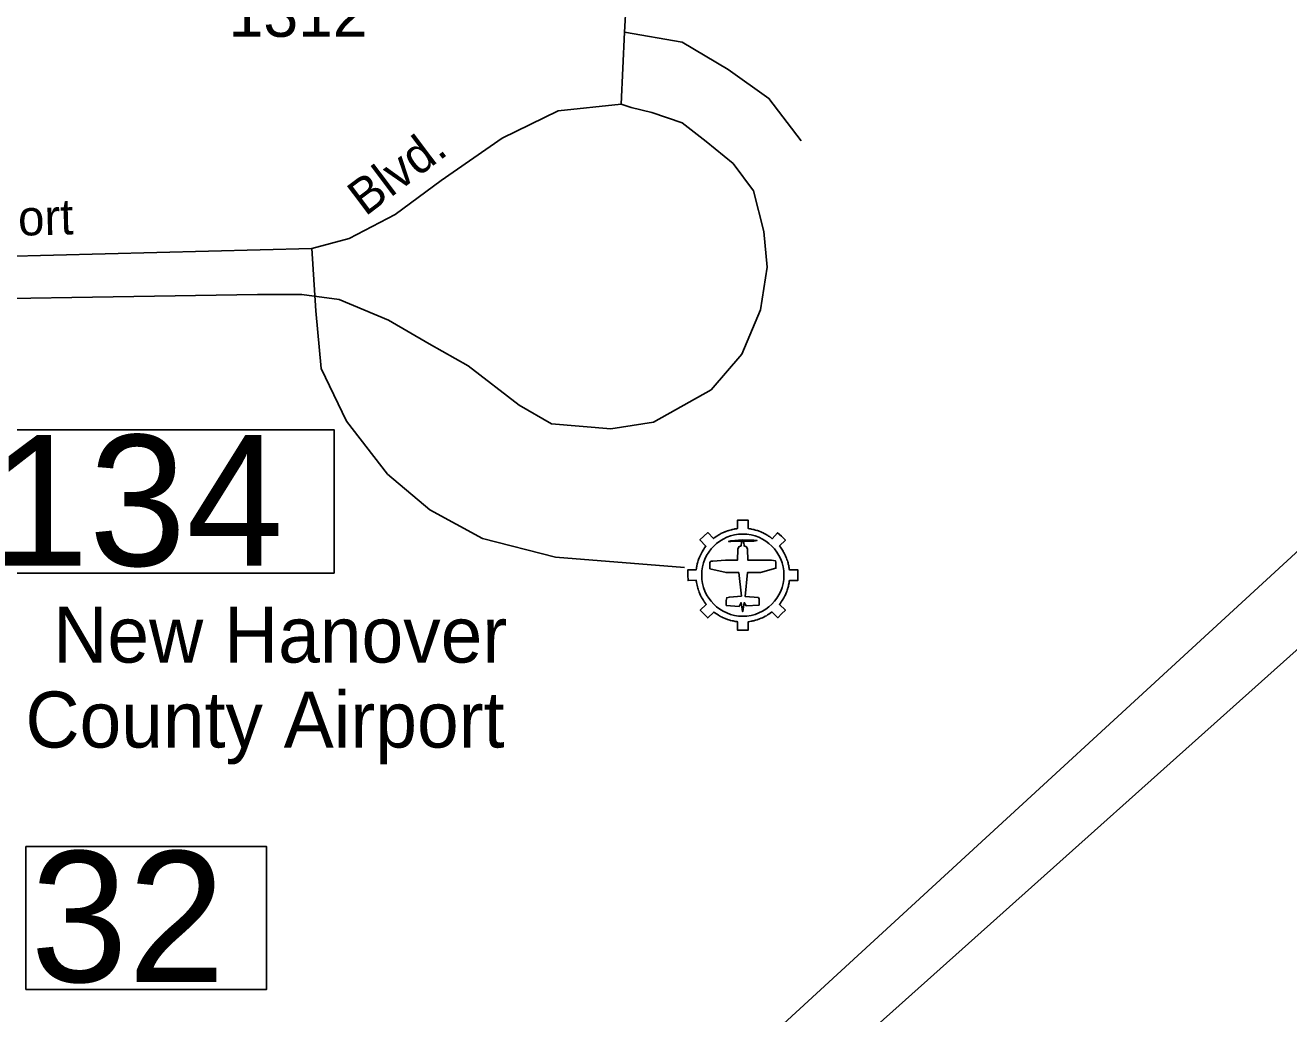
# Model space of a CAD drawing. Extents: x 2290055 to 2389491, y 66597 to 237875.
# Drawn here: x 2327318 to 2330699, y 188328 to 190974 of the extents above; entities that cross this region are included whole.
import ezdxf

# ---------------------------------------------------------------- set-up
doc = ezdxf.new("R2010")
doc.units = 0
for name, color, linetype in [('Exist Aviation Commercial or Municipal CELL', 7, 'Continuous'), ('Exist Aviation Commercial or Municipal Label', 7, 'Continuous'), ('Exist Aviation Commercial or Municipal Perimeter Paved', 7, 'Continuous'), ('Exist Road Non-System Type 51', 7, 'Continuous'), ('Exist Road Non-System Type 51 Label', 7, 'Continuous'), ('Exist Road Primary US Structure Standard Bridge Number Label', 7, 'Continuous'), ('Exist Road Secondary Structure Standard Bridge Number Label', 7, 'Continuous'), ('Exist Road Secondary Type 51 Number Label', 7, 'Continuous')]:
    doc.layers.add(name, color=color, linetype=linetype)

msp = doc.modelspace()

# ---------------------------------------------------------------- linework, layer by layer
at = {"layer": 'Exist Aviation Commercial or Municipal CELL'}
msp.add_line((2329223.9, 189627.4), (2329223.9, 189649.1), dxfattribs=at)
for points in [[(2329178.5, 189391.7), (2329183.2, 189389.4), (2329185.7, 189388.2), (2329186.9, 189387.6), (2329191.1, 189385.8), (2329191.6, 189385.6), (2329192.6, 189385.2), (2329195.8, 189384), (2329197.6, 189383.4), (2329200.9, 189382.3), (2329203.6, 189381.5), (2329205.4, 189381), (2329209.6, 189379.9), (2329210.6, 189379.7), (2329212.3, 189379.4), (2329214.9, 189378.8), (2329215.8, 189378.7), (2329217.1, 189378.4), (2329218.7, 189378.2), (2329222.5, 189377.6), (2329224, 189377.4), (2329223.9, 189355.1), (2329238.3, 189355), (2329252.7, 189355), (2329252.7, 189377.4), (2329256.7, 189377.9), (2329260.6, 189378.7), (2329262.6, 189379), (2329263.2, 189379.1), (2329264.3, 189379.4), (2329265.9, 189379.7), (2329268, 189380.2), (2329269.5, 189380.5), (2329272.7, 189381.4), (2329275.6, 189382.3), (2329276.8, 189382.7), (2329282.7, 189384.7), (2329287.9, 189386.8), (2329290.9, 189388.2), (2329294.6, 189389.9), (2329298.5, 189392), (2329301.3, 189393.5), (2329304.6, 189395.5), (2329307.8, 189397.5), (2329311.5, 189400.1), (2329314.7, 189402.6), (2329316.4, 189403.8), (2329332, 189388), (2329342.3, 189398.1), (2329352.3, 189408.5), (2329336.3, 189423.8), (2329339.2, 189427.5), (2329341.3, 189430.4), (2329343.6, 189433.8), (2329345.7, 189437.2), (2329346.6, 189438.7), (2329348.3, 189441.7), (2329349.9, 189444.8), (2329351, 189447), (2329352.2, 189449.5), (2329353.3, 189452), (2329355.3, 189456.9), (2329356, 189458.7), (2329357.2, 189461.8), (2329357.9, 189464.2), (2329358.3, 189465.6), (2329358.9, 189467.5), (2329359.5, 189469.5), (2329360.2, 189472.5), (2329360.9, 189475.3), (2329362.1, 189481.5), (2329362.2, 189482.6), (2329362.7, 189486), (2329362.9, 189487.5), (2329385.4, 189487.6), (2329385.3, 189502), (2329385.3, 189516.5), (2329362.9, 189516.4), (2329362.6, 189518.9), (2329362.2, 189521.9), (2329361.9, 189523.3), (2329361.2, 189527), (2329361.1, 189528.1), (2329360.7, 189529.5), (2329360.1, 189531.9), (2329359.5, 189534.6), (2329358.6, 189537.4), (2329357.5, 189541.1), (2329357.3, 189541.9), (2329356.4, 189544.3), (2329355.3, 189547.4), (2329353.9, 189550.7), (2329352.5, 189554.2), (2329351, 189557.3), (2329349.1, 189560.9), (2329347.5, 189563.7), (2329346.7, 189565.3), (2329346.1, 189566.2), (2329344.7, 189568.6), (2329342.9, 189571.4), (2329340.8, 189574.5), (2329338.8, 189577.2), (2329336.6, 189580.2), (2329352.4, 189595.7), (2329342.3, 189606), (2329331.6, 189615.7), (2329317, 189599.7), (2329314.7, 189601.5), (2329312.3, 189603.4), (2329311.3, 189604.1), (2329310.6, 189604.5), (2329309.6, 189605.3), (2329307.5, 189606.7), (2329305.5, 189608), (2329303.6, 189609.1), (2329300.8, 189610.9), (2329295.9, 189613.5), (2329293.6, 189614.6), (2329293, 189614.9), (2329290, 189616.4), (2329286.6, 189617.9), (2329282, 189619.7), (2329279.9, 189620.4), (2329277.4, 189621.2), (2329276.1, 189621.7), (2329272.6, 189622.8), (2329269.4, 189623.6), (2329268.2, 189623.9), (2329265.2, 189624.6), (2329261.9, 189625.3), (2329258.8, 189625.8), (2329256.5, 189626.2), (2329252.7, 189626.6), (2329252.7, 189649.1), (2329238.3, 189649.1), (2329223.9, 189649.1), (2329223.9, 189626.7), (2329223.3, 189626.6), (2329221.1, 189626.3), (2329218.7, 189625.9), (2329216.9, 189625.7), (2329215.5, 189625.4), (2329211.7, 189624.6), (2329209.8, 189624.2), (2329207.9, 189623.7), (2329204.1, 189622.8), (2329200.7, 189621.7), (2329198, 189620.9), (2329197.3, 189620.6), (2329192.8, 189619), (2329191.2, 189618.4), (2329190.3, 189618), (2329186.6, 189616.4), (2329184.1, 189615.2), (2329179.7, 189613.2), (2329177.4, 189611.7), (2329173.9, 189609.8), (2329171.4, 189608.2), (2329168.7, 189606.5), (2329166.6, 189605.1), (2329163.7, 189603), (2329162, 189601.6), (2329159.9, 189600), (2329144.8, 189615.9), (2329134.3, 189606), (2329123.7, 189596.2), (2329139.4, 189579.2), (2329136.2, 189574.9), (2329135.6, 189574.2), (2329135.1, 189573.4), (2329134.1, 189571.9), (2329133.6, 189571.2), (2329132, 189568.7), (2329129.3, 189564.1), (2329129.1, 189563.7), (2329128.4, 189562.5), (2329127.7, 189561.2), (2329125.7, 189557.5), (2329124.9, 189555.7), (2329122.5, 189550.5), (2329120.1, 189544.2), (2329119.1, 189541.1), (2329118, 189537.7), (2329117.8, 189536.7), (2329117.3, 189535), (2329116.5, 189532.1), (2329116.3, 189531.3), (2329115.3, 189526.7), (2329114.9, 189524.8), (2329114.7, 189523.4), (2329114.2, 189520.2), (2329114, 189519.1), (2329113.9, 189518.1), (2329113.7, 189516.5), (2329091.3, 189516.5), (2329091.3, 189502), (2329091.7, 189487.6), (2329113.6, 189488.2), (2329113.9, 189485.9), (2329114.1, 189484.2), (2329114.4, 189482.8), (2329115, 189478.9), (2329115.8, 189474.9), (2329116.7, 189471), (2329117.8, 189467.1), (2329118.7, 189464.3), (2329119.8, 189460.8), (2329120.2, 189459.7), (2329121.3, 189456.8), (2329123.1, 189452.4), (2329125.1, 189447.9), (2329126.9, 189444.3), (2329127.6, 189443), (2329128.3, 189441.7), (2329129.7, 189439.3), (2329130.1, 189438.7), (2329131.8, 189435.7), (2329133.7, 189432.8), (2329135.4, 189430.3), (2329135.7, 189429.8), (2329137.7, 189427.2), (2329138.3, 189426.4), (2329139.2, 189425.1), (2329140.5, 189423.5), (2329124.5, 189408.7), (2329134.3, 189398.1), (2329144.3, 189387.6), (2329160.7, 189403.3), (2329162.1, 189402.4), (2329162.9, 189401.8), (2329166.2, 189399.4), (2329169.3, 189397.4), (2329173.7, 189394.6)], [(2329178.5, 189391.7), (2329183.2, 189389.4), (2329185.7, 189388.2), (2329186.9, 189387.6), (2329191.1, 189385.8), (2329191.6, 189385.6), (2329192.6, 189385.2), (2329195.8, 189384), (2329197.6, 189383.4), (2329200.9, 189382.3), (2329203.6, 189381.5), (2329205.4, 189381), (2329209.6, 189379.9), (2329210.6, 189379.7), (2329212.3, 189379.4), (2329214.9, 189378.8), (2329215.8, 189378.7), (2329217.1, 189378.4), (2329218.7, 189378.2), (2329222.5, 189377.6), (2329224, 189377.4), (2329223.9, 189355.1), (2329238.3, 189355), (2329252.7, 189355), (2329252.7, 189377.4), (2329256.7, 189377.9), (2329260.6, 189378.7), (2329262.6, 189379), (2329263.2, 189379.1), (2329264.3, 189379.4), (2329265.9, 189379.7), (2329268, 189380.2), (2329269.5, 189380.5), (2329272.7, 189381.4), (2329275.6, 189382.3), (2329276.8, 189382.7), (2329282.7, 189384.7), (2329287.9, 189386.8), (2329290.9, 189388.2), (2329294.6, 189389.9), (2329298.5, 189392), (2329301.3, 189393.5), (2329304.6, 189395.5), (2329307.8, 189397.5), (2329311.5, 189400.1), (2329314.7, 189402.6), (2329316.4, 189403.8), (2329332, 189388), (2329342.3, 189398.1), (2329352.3, 189408.5), (2329336.3, 189423.8), (2329339.2, 189427.5), (2329341.3, 189430.4), (2329343.6, 189433.8), (2329345.7, 189437.2), (2329346.6, 189438.7), (2329348.3, 189441.7), (2329349.9, 189444.8), (2329351, 189447), (2329352.2, 189449.5), (2329353.3, 189452), (2329355.3, 189456.9), (2329356, 189458.7), (2329357.2, 189461.8), (2329357.9, 189464.2), (2329358.3, 189465.6), (2329358.9, 189467.5), (2329359.5, 189469.5), (2329360.2, 189472.5), (2329360.9, 189475.3), (2329362.1, 189481.5), (2329362.2, 189482.6), (2329362.7, 189486), (2329362.9, 189487.5), (2329385.4, 189487.6), (2329385.3, 189502), (2329385.3, 189516.5), (2329362.9, 189516.4), (2329362.6, 189518.9), (2329362.2, 189521.9), (2329361.9, 189523.3), (2329361.2, 189527), (2329361.1, 189528.1), (2329360.7, 189529.5), (2329360.1, 189531.9), (2329359.5, 189534.6), (2329358.6, 189537.4), (2329357.5, 189541.1), (2329357.3, 189541.9), (2329356.4, 189544.3), (2329355.3, 189547.4), (2329353.9, 189550.7), (2329352.5, 189554.2), (2329351, 189557.3), (2329349.1, 189560.9), (2329347.5, 189563.7), (2329346.7, 189565.3), (2329346.1, 189566.2), (2329344.7, 189568.6), (2329342.9, 189571.4), (2329340.8, 189574.5), (2329338.8, 189577.2), (2329336.6, 189580.2), (2329352.4, 189595.7), (2329342.3, 189606), (2329331.6, 189615.7), (2329317, 189599.7), (2329314.7, 189601.5), (2329312.3, 189603.4), (2329311.3, 189604.1), (2329310.6, 189604.5), (2329309.6, 189605.3), (2329307.5, 189606.7), (2329305.5, 189608), (2329303.6, 189609.1), (2329300.8, 189610.9), (2329295.9, 189613.5), (2329293.6, 189614.6), (2329293, 189614.9), (2329290, 189616.4), (2329286.6, 189617.9), (2329282, 189619.7), (2329279.9, 189620.4), (2329277.4, 189621.2), (2329276.1, 189621.7), (2329272.6, 189622.8), (2329269.4, 189623.6), (2329268.2, 189623.9), (2329265.2, 189624.6), (2329261.9, 189625.3), (2329258.8, 189625.8), (2329256.5, 189626.2), (2329252.7, 189626.6), (2329252.7, 189649.1), (2329238.3, 189649.1), (2329223.9, 189649.1), (2329223.9, 189626.7), (2329223.3, 189626.6), (2329221.1, 189626.3), (2329218.7, 189625.9), (2329216.9, 189625.7), (2329215.5, 189625.4), (2329211.7, 189624.6), (2329209.8, 189624.2), (2329207.9, 189623.7), (2329204.1, 189622.8), (2329200.7, 189621.7), (2329198, 189620.9), (2329197.3, 189620.6), (2329192.8, 189619), (2329191.2, 189618.4), (2329190.3, 189618), (2329186.6, 189616.4), (2329184.1, 189615.2), (2329179.7, 189613.2), (2329177.4, 189611.7), (2329173.9, 189609.8), (2329171.4, 189608.2), (2329168.7, 189606.5), (2329166.6, 189605.1), (2329163.7, 189603), (2329162, 189601.6), (2329159.9, 189600), (2329144.8, 189615.9), (2329134.3, 189606), (2329123.7, 189596.2), (2329139.4, 189579.2), (2329136.2, 189574.9), (2329135.6, 189574.2), (2329135.1, 189573.4), (2329134.1, 189571.9), (2329133.6, 189571.2), (2329132, 189568.7), (2329129.3, 189564.1), (2329129.1, 189563.7), (2329128.4, 189562.5), (2329127.7, 189561.2), (2329125.7, 189557.5), (2329124.9, 189555.7), (2329122.5, 189550.5), (2329120.1, 189544.2), (2329119.1, 189541.1), (2329118, 189537.7), (2329117.8, 189536.7), (2329117.3, 189535), (2329116.5, 189532.1), (2329116.3, 189531.3), (2329115.3, 189526.7), (2329114.9, 189524.8), (2329114.7, 189523.4), (2329114.2, 189520.2), (2329114, 189519.1), (2329113.9, 189518.1), (2329113.7, 189516.5), (2329091.3, 189516.5), (2329091.3, 189502), (2329091.7, 189487.6), (2329113.6, 189488.2), (2329113.9, 189485.9), (2329114.1, 189484.2), (2329114.4, 189482.8), (2329115, 189478.9), (2329115.8, 189474.9), (2329116.7, 189471), (2329117.8, 189467.1), (2329118.7, 189464.3), (2329119.8, 189460.8), (2329120.2, 189459.7), (2329121.3, 189456.8), (2329123.1, 189452.4), (2329125.1, 189447.9), (2329126.9, 189444.3), (2329127.6, 189443), (2329128.3, 189441.7), (2329129.7, 189439.3), (2329130.1, 189438.7), (2329131.8, 189435.7), (2329133.7, 189432.8), (2329135.4, 189430.3), (2329135.7, 189429.8), (2329137.7, 189427.2), (2329138.3, 189426.4), (2329139.2, 189425.1), (2329140.5, 189423.5), (2329124.5, 189408.7), (2329134.3, 189398.1), (2329144.3, 189387.6), (2329160.7, 189403.3), (2329162.1, 189402.4), (2329162.9, 189401.8), (2329166.2, 189399.4), (2329169.3, 189397.4), (2329173.7, 189394.6)], [(2329227.8, 189509), (2329234.5, 189445.9), (2329202.7, 189443.3), (2329195.3, 189441.5), (2329194.2, 189434.4), (2329194.2, 189420.9), (2329228.4, 189418.2), (2329233.9, 189428.5), (2329237.6, 189404.7), (2329238.3, 189404.7), (2329242, 189428.5), (2329246.9, 189420.2), (2329281.7, 189422), (2329281.7, 189437.6), (2329280.2, 189441.9), (2329244.5, 189445.1), (2329250.8, 189509), (2329285.7, 189509), (2329326.8, 189520.6), (2329326.8, 189536.8), (2329325.8, 189540.6), (2329314.9, 189542.6), (2329284.5, 189542.6), (2329251.4, 189542.6), (2329250.7, 189571.5), (2329247.9, 189578.2), (2329241.8, 189580.5), (2329240.8, 189589.9), (2329237.6, 189593.1), (2329268.1, 189593.4), (2329276.4, 189594.4), (2329267.1, 189596), (2329237.6, 189596.6), (2329206.5, 189594.3), (2329200.1, 189592.2), (2329206.2, 189591.7), (2329237.2, 189593), (2329235, 189589.9), (2329233.8, 189580.5), (2329227.5, 189578.2), (2329225.2, 189571.5), (2329224.5, 189542.6), (2329191.6, 189542.6), (2329158.5, 189539.4), (2329153.1, 189539.2), (2329151.1, 189537.9), (2329150.5, 189535.4), (2329150.5, 189519.4), (2329193.4, 189509)]]:
    msp.add_lwpolyline(points, close=True, dxfattribs=at)
msp.add_circle((2329238.3, 189502.1), 110, dxfattribs=at)
msp.add_circle((2329238.3, 189502.1), 110, dxfattribs=at)
at = {"layer": 'Exist Aviation Commercial or Municipal Perimeter Paved'}
msp.add_lwpolyline([(2330641.5, 192135.8), (2331299.6, 190465.1), (2331362.2, 190297.6), (2331402.5, 190191.1), (2328871.7, 187864.1), (2328982.4, 187746.4), (2331486.6, 189986.4), (2331942.2, 188840.1), (2332078.1, 188895.5), (2331604, 190103.1), (2331828, 190308), (2332027.5, 190474), (2333863.9, 192135.8)], dxfattribs=at)
at = {"layer": 'Exist Road Non-System Type 51'}
for points in [[(2328895.6, 191402.3), (2328926.3, 191315.2), (2328935.3, 191192.4), (2328921.7, 190955.8), (2328912.6, 190762.9)], [(2328921.7, 190955.8), (2329076.3, 190928.5), (2329199.1, 190855.7), (2329308.2, 190778.3), (2329394.6, 190664.6)], [(2326839.3, 190344.3), (2328085.1, 190376.1), (2328185.1, 190403.4), (2328307.9, 190467.1), (2328430.7, 190558.1), (2328594.3, 190671.9), (2328744.4, 190744.7), (2328912.6, 190762.9), (2328939.9, 190753.8), (2328994.5, 190740.1), (2329076.3, 190712.8), (2329139.9, 190662.8), (2329212.7, 190603.6), (2329267.3, 190530.8), (2329294.5, 190421.6), (2329303.6, 190326.1), (2329285.4, 190212.3), (2329235.4, 190094), (2329153.6, 189998.5), (2328999, 189912), (2328885.3, 189893.8), (2328726.2, 189907.5), (2328639.8, 189957.5), (2328503.4, 190062.2), (2328398.8, 190121.3), (2328289.7, 190185), (2328157.9, 190239.6), (2328057.8, 190253.3), (2327939.6, 190253.3), (2326834.8, 190235.1)], [(2328085.1, 190376.1), (2328096, 190209.6), (2328109.7, 190054.9), (2328177.9, 189913.9), (2328287, 189772.8), (2328400.6, 189677.3), (2328541.6, 189599.9), (2328737.1, 189549.9), (2329082.7, 189522.6)]]:
    msp.add_lwpolyline(points, dxfattribs=at)
at = {"layer": 'Exist Road Primary US Structure Standard Bridge Number Label'}
msp.add_lwpolyline([(2327215.6, 189891.5), (2328144.5, 189891.5), (2328144.5, 189507.4), (2327215.6, 189507.4)], close=True, dxfattribs=at)
at = {"layer": 'Exist Road Secondary Structure Standard Bridge Number Label'}
msp.add_lwpolyline([(2327319.5, 188775.6), (2327963.6, 188775.6), (2327963.6, 188393.3), (2327319.5, 188393.3)], close=True, dxfattribs=at)

# ---------------------------------------------------------------- texts
at = {"layer": 'Exist Aviation Commercial or Municipal Label'}
for s, p in [('New Hanover', (2327392.9, 189268)), ('County Airport', (2327318.4, 189040.5))]:
    msp.add_text(s, height=150, dxfattribs=at).set_placement(p)
at = {"layer": 'Exist Road Non-System Type 51 Label'}
for s, rotation, p in [('Blvd.', 36.9648, (2328227.8, 190461.1)), ('Airport', 1.4662, (2327073.8, 190404.9))]:
    msp.add_text(s, height=95, rotation=rotation, dxfattribs=at).set_placement(p)
at = {"layer": 'Exist Road Primary US Structure Standard Bridge Number Label'}
msp.add_text('134', height=350, dxfattribs=at).set_placement((2327228.1, 189527.2))
at = {"layer": 'Exist Road Secondary Structure Standard Bridge Number Label'}
msp.add_text('32', height=350, dxfattribs=at).set_placement((2327332, 188413.1))
at = {"layer": 'Exist Road Secondary Type 51 Number Label'}
msp.add_text('1312', height=125, dxfattribs=at).set_placement((2327862.3, 190943.1))

doc.saveas('drawing.dxf')
